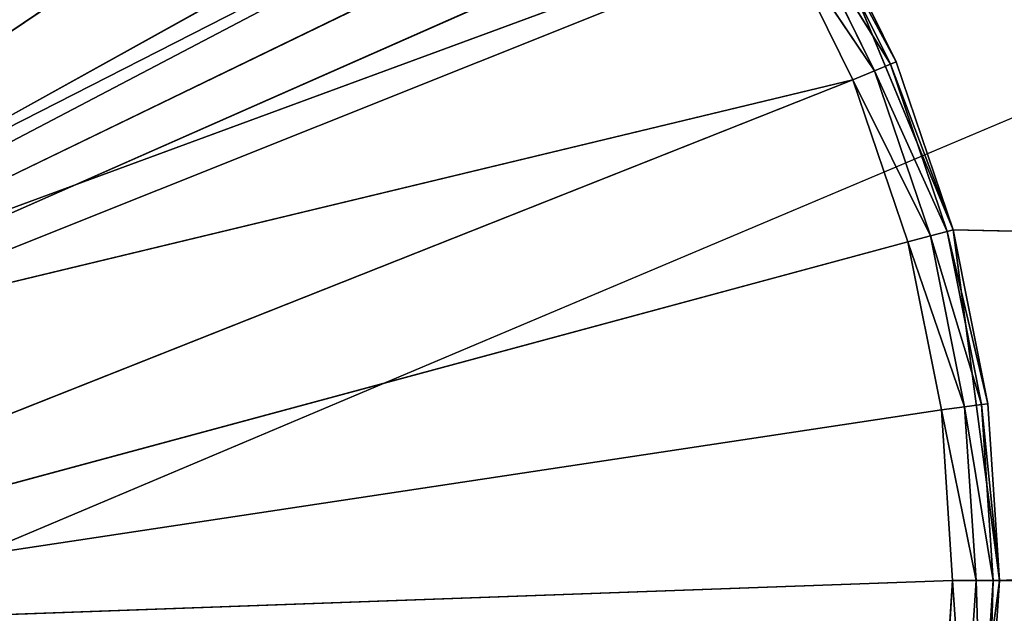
# Model space of a CAD drawing. Extents: x 14 to 217, y 27 to 186.
# Tile 330 of 656: x 68.9 to 71, y 79.83 to 81.1. Entities that reach past the tile are written whole.
import ezdxf

# ---------------------------------------------------------------- set-up
doc = ezdxf.new("R2010")
doc.units = 0
doc.header["$LTSCALE"] = 25.4
doc.layers.get('0').update_dxf_attribs({"color": 13, "linetype": 'CONTINUOUS'})

# ---------------------------------------------------------------- blocks, each defined once
blk = doc.blocks.new('PROFILE-RECESSED-T-CONNECT')
at = {"color": 0}
for p, q in [((57.9068, 4.5648, 105.2243), (57.6171, 4.5648, 104.5249)), ((57.6171, 4.5648, 104.5249), (57.7849, 1.6648, 104.8651)), ((57.6171, 4.5648, 104.5249), (57.7849, 1.6648, 104.8651)), ((57.9068, 4.5648, 105.2243), (57.6171, 4.5648, 104.5249)), ((57.9068, 4.5648, 105.2243), (57.7849, 1.6648, 104.8651)), ((57.9068, 4.5648, 105.2243), (57.7849, 1.6648, 104.8651)), ((57.9068, 4.5648, 106.7255), (58.0057, 4.5648, 105.9749)), ((58.0057, 4.5648, 105.9749), (57.9068, 4.5648, 105.2243)), ((57.9068, 4.5648, 105.2243), (68.7961, 4.5648, 105.4619)), ((57.9068, 4.5648, 105.2243), (68.7961, 4.5648, 105.4619)), ((57.9068, 4.5648, 105.2243), (57.9068, 1.6648, 105.2243)), ((57.9068, 4.5648, 105.2243), (57.9068, 1.6648, 105.2243)), ((57.9068, 4.5648, 105.2243), (57.9809, 1.6648, 105.5964)), ((57.9068, 4.5648, 105.2243), (57.9809, 1.6648, 105.5964)), ((58.0057, 4.5648, 105.9749), (57.9068, 4.5648, 105.2243)), ((57.9068, 4.5648, 106.7255), (58.0057, 4.5648, 105.9749)), ((58.0057, 4.5648, 105.9749), (57.9809, 1.6648, 105.5964)), ((58.0057, 4.5648, 105.9749), (57.9809, 1.6648, 105.5964)), ((58.0057, 4.5648, 105.9749), (57.9809, 1.6648, 106.3535)), ((58.0057, 4.5648, 105.9749), (57.9809, 1.6648, 106.3535)), ((58.0057, 4.5648, 105.9749), (68.7057, 4.5648, 105.9749)), ((58.0057, 4.5648, 105.9749), (68.7057, 4.5648, 105.9749)), ((58.0057, 4.5648, 105.9749), (68.7961, 4.5648, 105.4619)), ((58.0057, 4.5648, 105.9749), (68.7961, 4.5648, 105.4619)), ((58.0057, 4.5648, 105.9749), (58.0057, 1.6648, 105.9749)), ((58.0057, 4.5648, 105.9749), (58.0057, 1.6648, 105.9749)), ((84.0469, 2.0001, 94), (54.0549, 2.0001, 106)), ((83.8185, 2.0001, 92.852), (54.0549, 2.0001, 106)), ((84.0469, 2.0001, 94), (54.0549, 2.0001, 106)), ((83.8185, 2.0001, 92.852), (54.0549, 2.0001, 106)), ((82.1949, 2.0001, 91.2284), (54.0549, 2.0001, 106)), ((82.1949, 2.0001, 91.2284), (54.0549, 2.0001, 106)), ((57.7849, 1.6648, 104.8651), (57.6055, 1.6148, 104.5316)), ((57.7849, 1.6648, 104.8651), (57.6055, 1.6148, 104.5316)), ((57.7849, 1.6648, 104.8651), (57.6171, 1.6648, 104.5249)), ((57.7849, 1.6648, 104.8651), (57.6171, 1.6648, 104.5249)), ((57.7849, 1.6648, 104.8651), (57.7725, 1.6148, 104.8703)), ((57.7849, 1.6648, 104.8651), (57.7725, 1.6148, 104.8703)), ((57.9068, 1.6648, 105.2243), (57.7725, 1.6148, 104.8703)), ((57.9068, 1.6648, 105.2243), (57.7725, 1.6148, 104.8703)), ((57.9068, 1.6648, 105.2243), (57.7849, 1.6648, 104.8651)), ((57.9068, 1.6648, 105.2243), (57.7849, 1.6648, 104.8651)), ((57.9068, 1.6648, 105.2243), (57.8939, 1.6148, 105.2278)), ((57.9068, 1.6648, 105.2243), (57.8939, 1.6148, 105.2278)), ((57.9809, 1.6648, 105.5964), (57.8939, 1.6148, 105.2278)), ((57.9809, 1.6648, 105.5964), (57.8939, 1.6148, 105.2278)), ((57.9809, 1.6648, 105.5964), (57.9068, 1.6648, 105.2243)), ((57.9809, 1.6648, 105.5964), (57.9068, 1.6648, 105.2243)), ((57.9809, 1.6648, 105.5964), (57.9676, 1.6148, 105.5982)), ((57.9809, 1.6648, 105.5964), (57.9676, 1.6148, 105.5982)), ((58.0057, 1.6648, 105.9749), (57.9676, 1.6148, 105.5982)), ((58.0057, 1.6648, 105.9749), (57.9676, 1.6148, 105.5982)), ((58.0057, 1.6648, 105.9749), (57.9809, 1.6648, 105.5964)), ((57.9809, 1.6648, 106.3535), (58.0057, 1.6648, 105.9749)), ((58.0057, 1.6648, 105.9749), (57.9809, 1.6648, 105.5964)), ((57.9809, 1.6648, 106.3535), (58.0057, 1.6648, 105.9749)), ((57.9809, 1.6648, 106.3535), (57.9923, 1.6148, 105.9749)), ((57.9809, 1.6648, 106.3535), (57.9923, 1.6148, 105.9749)), ((58.0057, 1.6648, 105.9749), (57.9923, 1.6148, 105.9749)), ((58.0057, 1.6648, 105.9749), (57.9923, 1.6148, 105.9749)), ((57.7725, 1.6148, 104.8703), (57.5738, 1.5782, 104.5499)), ((57.7725, 1.6148, 104.8703), (57.5738, 1.5782, 104.5499)), ((57.7725, 1.6148, 104.8703), (57.6055, 1.6148, 104.5316)), ((57.7725, 1.6148, 104.8703), (57.6055, 1.6148, 104.5316)), ((57.7725, 1.6148, 104.8703), (57.7387, 1.5782, 104.8843)), ((57.7725, 1.6148, 104.8703), (57.7387, 1.5782, 104.8843)), ((57.8939, 1.6148, 105.2278), (57.7387, 1.5782, 104.8843)), ((57.8939, 1.6148, 105.2278), (57.7387, 1.5782, 104.8843)), ((57.8939, 1.6148, 105.2278), (57.7725, 1.6148, 104.8703)), ((57.8939, 1.6148, 105.2278), (57.7725, 1.6148, 104.8703)), ((57.8939, 1.6148, 105.2278), (57.8585, 1.5782, 105.2373)), ((57.8939, 1.6148, 105.2278), (57.8585, 1.5782, 105.2373)), ((57.9676, 1.6148, 105.5982), (57.8585, 1.5782, 105.2373)), ((57.9676, 1.6148, 105.5982), (57.8585, 1.5782, 105.2373)), ((57.9676, 1.6148, 105.5982), (57.8939, 1.6148, 105.2278)), ((57.9676, 1.6148, 105.5982), (57.8939, 1.6148, 105.2278)), ((57.9676, 1.6148, 105.5982), (57.9313, 1.5782, 105.6029)), ((57.9676, 1.6148, 105.5982), (57.9313, 1.5782, 105.6029)), ((57.9923, 1.6148, 105.9749), (57.9313, 1.5782, 105.6029)), ((57.9923, 1.6148, 105.9749), (57.9313, 1.5782, 105.6029)), ((57.9923, 1.6148, 105.9749), (57.9557, 1.5782, 105.9749)), ((57.9923, 1.6148, 105.9749), (57.9557, 1.5782, 105.9749)), ((57.9676, 1.6148, 106.3517), (57.9557, 1.5782, 105.9749)), ((57.9676, 1.6148, 106.3517), (57.9557, 1.5782, 105.9749)), ((57.9923, 1.6148, 105.9749), (57.9676, 1.6148, 105.5982)), ((57.9676, 1.6148, 106.3517), (57.9923, 1.6148, 105.9749)), ((57.9923, 1.6148, 105.9749), (57.9676, 1.6148, 105.5982)), ((57.9676, 1.6148, 106.3517), (57.9923, 1.6148, 105.9749)), ((57.5305, 1.5648, 104.5749), (54.6518, 1.5648, 105.635)), ((54.6518, 1.5648, 105.635), (57.327, 1.5648, 104.2704)), ((57.5305, 1.5648, 104.5749), (54.6518, 1.5648, 105.635)), ((57.6925, 1.5648, 104.9034), (54.6518, 1.5648, 105.635)), ((57.6925, 1.5648, 104.9034), (54.6518, 1.5648, 105.635)), ((57.0856, 1.5648, 103.995), (54.6518, 1.5648, 105.635)), ((57.0856, 1.5648, 103.995), (54.6518, 1.5648, 105.635)), ((54.6518, 1.5648, 105.635), (57.327, 1.5648, 104.2704)), ((57.9057, 1.5648, 105.9749), (54.6996, 1.5648, 106.0899)), ((54.6996, 1.5648, 106.0899), (57.8817, 1.5648, 105.6095)), ((57.6925, 1.5648, 104.9034), (54.6996, 1.5648, 106.0899)), ((57.6925, 1.5648, 104.9034), (54.6996, 1.5648, 106.0899)), ((57.8102, 1.5648, 105.2502), (54.6996, 1.5648, 106.0899)), ((57.8102, 1.5648, 105.2502), (54.6996, 1.5648, 106.0899)), ((54.6996, 1.5648, 106.0899), (57.8817, 1.5648, 105.6095)), ((57.9057, 1.5648, 105.9749), (54.6996, 1.5648, 106.0899)), ((57.7387, 1.5782, 104.8843), (57.5305, 1.5648, 104.5749)), ((57.7387, 1.5782, 104.8843), (57.5305, 1.5648, 104.5749)), ((57.5305, 1.5648, 104.5749), (57.6925, 1.5648, 104.9034)), ((57.5305, 1.5648, 104.5749), (57.6925, 1.5648, 104.9034)), ((57.7387, 1.5782, 104.8843), (57.5738, 1.5782, 104.5499)), ((57.7387, 1.5782, 104.8843), (57.5738, 1.5782, 104.5499)), ((57.7387, 1.5782, 104.8843), (57.6925, 1.5648, 104.9034)), ((57.7387, 1.5782, 104.8843), (57.6925, 1.5648, 104.9034)), ((57.8585, 1.5782, 105.2373), (57.6925, 1.5648, 104.9034)), ((57.8585, 1.5782, 105.2373), (57.6925, 1.5648, 104.9034)), ((57.6925, 1.5648, 104.9034), (57.8102, 1.5648, 105.2502)), ((57.6925, 1.5648, 104.9034), (57.8102, 1.5648, 105.2502)), ((57.8585, 1.5782, 105.2373), (57.7387, 1.5782, 104.8843)), ((57.8585, 1.5782, 105.2373), (57.7387, 1.5782, 104.8843)), ((57.8585, 1.5782, 105.2373), (57.8102, 1.5648, 105.2502)), ((57.8585, 1.5782, 105.2373), (57.8102, 1.5648, 105.2502)), ((57.9313, 1.5782, 105.6029), (57.8102, 1.5648, 105.2502)), ((57.9313, 1.5782, 105.6029), (57.8102, 1.5648, 105.2502)), ((57.8102, 1.5648, 105.2502), (57.8817, 1.5648, 105.6095)), ((57.8102, 1.5648, 105.2502), (57.8817, 1.5648, 105.6095)), ((57.9313, 1.5782, 105.6029), (57.8585, 1.5782, 105.2373)), ((57.9313, 1.5782, 105.6029), (57.8585, 1.5782, 105.2373)), ((57.9313, 1.5782, 105.6029), (57.8817, 1.5648, 105.6095)), ((57.9313, 1.5782, 105.6029), (57.8817, 1.5648, 105.6095)), ((57.9557, 1.5782, 105.9749), (57.8817, 1.5648, 105.6095)), ((57.9557, 1.5782, 105.9749), (57.8817, 1.5648, 105.6095)), ((57.8817, 1.5648, 105.6095), (57.9057, 1.5648, 105.9749)), ((57.9057, 1.5648, 105.9749), (57.8817, 1.5648, 106.3404)), ((57.8817, 1.5648, 105.6095), (57.9057, 1.5648, 105.9749)), ((57.9057, 1.5648, 105.9749), (57.8817, 1.5648, 106.3404)), ((57.9557, 1.5782, 105.9749), (57.9057, 1.5648, 105.9749)), ((57.9557, 1.5782, 105.9749), (57.9057, 1.5648, 105.9749)), ((57.9313, 1.5782, 106.3469), (57.9057, 1.5648, 105.9749)), ((57.9313, 1.5782, 106.3469), (57.9057, 1.5648, 105.9749)), ((57.9557, 1.5782, 105.9749), (57.9313, 1.5782, 105.6029)), ((57.9313, 1.5782, 106.3469), (57.9557, 1.5782, 105.9749)), ((57.9557, 1.5782, 105.9749), (57.9313, 1.5782, 105.6029)), ((57.9313, 1.5782, 106.3469), (57.9557, 1.5782, 105.9749)), ((84.0469, 0.8001, 94), (53.8539, 0.8001, 106.75)), ((84.0469, 0.8001, 94), (53.8539, 0.8001, 106.75)), ((82.1949, 0.8001, 91.2284), (54.0549, 0.8001, 106)), ((54.0549, 0.8001, 106), (81.0469, 0.8001, 91)), ((82.1949, 0.8001, 91.2284), (54.0549, 0.8001, 106)), ((83.1682, 0.8001, 91.8787), (54.0549, 0.8001, 106)), ((83.8185, 0.8001, 92.852), (54.0549, 0.8001, 106)), ((83.1682, 0.8001, 91.8787), (54.0549, 0.8001, 106)), ((83.8185, 0.8001, 92.852), (54.0549, 0.8001, 106)), ((84.0469, 0.8001, 94), (54.0549, 0.8001, 106)), ((84.0469, 0.8001, 94), (54.0549, 0.8001, 106)), ((54.0549, 0.8001, 106), (81.0469, 0.8001, 91))]:
    blk.add_line(p, q, dxfattribs=at)
mesh = blk.add_polyface(dxfattribs=at)
corners = [(60.5549, 18.1651, 136), (40.0492, 18.1651, 95.4328), (21.0626, 18.1651, 116.5337)]
mesh.append_faces([[corners[k] for k in face] for face in [(0, 1, 2)]], dxfattribs={"color": 0})
mesh = blk.add_polyface(dxfattribs=at)
corners = [(60.5549, 18.1651, 136), (40.6854, 18.1651, 96.191), (40.0492, 18.1651, 95.4328)]
mesh.append_faces([[corners[k] for k in face] for face in [(0, 1, 2)]], dxfattribs={"color": 0})
mesh = blk.add_polyface(dxfattribs=at)
corners = [(60.5549, 18.1651, 136), (41.5426, 18.1651, 96.6859), (40.6854, 18.1651, 96.191)]
mesh.append_faces([[corners[k] for k in face] for face in [(0, 1, 2)]], dxfattribs={"color": 0})
mesh = blk.add_polyface(dxfattribs=at)
corners = [(60.5549, 18.1651, 136), (42.5173, 18.1651, 96.8578), (41.5426, 18.1651, 96.6859)]
mesh.append_faces([[corners[k] for k in face] for face in [(0, 1, 2)]], dxfattribs={"color": 0})
mesh = blk.add_polyface(dxfattribs=at)
corners = [(60.5549, 18.1651, 136), (43.4921, 18.1651, 96.6859), (42.5173, 18.1651, 96.8578)]
mesh.append_faces([[corners[k] for k in face] for face in [(0, 1, 2)]], dxfattribs={"color": 0})
mesh = blk.add_polyface(dxfattribs=at)
corners = [(60.5549, 18.1651, 136), (44.3493, 18.1651, 96.191), (43.4921, 18.1651, 96.6859)]
mesh.append_faces([[corners[k] for k in face] for face in [(0, 1, 2)]], dxfattribs={"color": 0})
mesh = blk.add_polyface(dxfattribs=at)
corners = [(60.5549, 18.1651, 136), (44.9855, 18.1651, 95.4328), (44.3493, 18.1651, 96.191)]
mesh.append_faces([[corners[k] for k in face] for face in [(0, 1, 2)]], dxfattribs={"color": 0})
mesh = blk.add_polyface(dxfattribs=at)
corners = [(60.5549, 18.1651, 136), (45.324, 18.1651, 94.5027), (44.9855, 18.1651, 95.4328)]
mesh.append_faces([[corners[k] for k in face] for face in [(0, 1, 2)]], dxfattribs={"color": 0})
mesh = blk.add_polyface(dxfattribs=at)
corners = [(60.5549, 18.1651, 136), (60.5549, 18.1651, 76), (45.324, 18.1651, 93.5129)]
mesh.append_faces([[corners[k] for k in face] for face in [(0, 1, 2)]], dxfattribs={"color": 0})
mesh = blk.add_polyface(dxfattribs=at)
corners = [(60.5549, 18.1651, 136), (45.324, 18.1651, 93.5129), (45.324, 18.1651, 94.5027)]
mesh.append_faces([[corners[k] for k in face] for face in [(0, 1, 2)]], dxfattribs={"color": 0})
mesh = blk.add_polyface(dxfattribs=at)
corners = [(49.1057, 16.7624, 110.9118), (66.63, 16.7624, 106.3929), (49.1057, 16.7624, 101.038)]
mesh.append_faces([[corners[k] for k in face] for face in [(0, 1, 2)]], dxfattribs={"color": 0})
mesh = blk.add_polyface(dxfattribs=at)
corners = [(66.63, 16.7624, 106.3929), (66.63, 16.7624, 105.557), (49.1057, 16.7624, 101.038)]
mesh.append_faces([[corners[k] for k in face] for face in [(0, 1, 2)]], dxfattribs={"color": 0})
mesh = blk.add_polyface(dxfattribs=at)
corners = [(66.63, 16.7624, 105.557), (66.8228, 16.7624, 104.7437), (49.1057, 16.7624, 101.038)]
mesh.append_faces([[corners[k] for k in face] for face in [(0, 1, 2)]], dxfattribs={"color": 0})
mesh = blk.add_polyface(dxfattribs=at)
corners = [(60.5549, 16.1651, 136), (48.0931, 16.1651, 94.555), (60.5549, 16.1651, 76)]
mesh.append_faces([[corners[k] for k in face] for face in [(0, 1, 2)]], dxfattribs={"color": 0})
mesh = blk.add_polyface(dxfattribs=at)
corners = [(60.5549, 16.1651, 136), (48.0931, 16.1651, 117.6395), (48.0931, 16.1651, 94.555)]
mesh.append_faces([[corners[k] for k in face] for face in [(0, 1, 2)]], dxfattribs={"color": 0})
mesh = blk.add_polyface(dxfattribs=at)
corners = [(68.7961, 4.5648, 105.4619), (49.048, 4.5648, 97.9749), (69.0566, 4.5648, 105.0107)]
mesh.append_faces([[corners[k] for k in face] for face in [(0, 1, 2)]], dxfattribs={"color": 0})
mesh = blk.add_polyface(dxfattribs=at)
corners = [(69.0566, 4.5648, 105.0107), (49.048, 4.5648, 97.9749), (69.4557, 4.5648, 104.6759)]
mesh.append_faces([[corners[k] for k in face] for face in [(0, 1, 2)]], dxfattribs={"color": 0})
mesh = blk.add_polyface(dxfattribs=at)
corners = [(68.7961, 4.5648, 105.4619), (56.5557, 4.5648, 103.4635), (49.048, 4.5648, 97.9749)]
mesh.append_faces([[corners[k] for k in face] for face in [(0, 1, 2)]], dxfattribs={"color": 0})
mesh = blk.add_polyface(dxfattribs=at)
corners = [(68.7961, 4.5648, 105.4619), (57.1563, 4.5648, 103.9243), (56.5557, 4.5648, 103.4635)]
mesh.append_faces([[corners[k] for k in face] for face in [(0, 1, 2)]], dxfattribs={"color": 0})
mesh = blk.add_polyface(dxfattribs=at)
corners = [(68.7961, 4.5648, 105.4619), (57.6171, 4.5648, 104.5249), (57.1563, 4.5648, 103.9243)]
mesh.append_faces([[corners[k] for k in face] for face in [(0, 1, 2)]], dxfattribs={"color": 0})
mesh = blk.add_polyface(dxfattribs=at)
corners = [(68.7961, 4.5648, 105.4619), (57.9068, 4.5648, 105.2243), (57.6171, 4.5648, 104.5249)]
mesh.append_faces([[corners[k] for k in face] for face in [(0, 1, 2)]], dxfattribs={"color": 0})
mesh = blk.add_polyface(dxfattribs=at)
corners = [(57.6171, 4.5648, 104.5249), (57.7849, 1.6648, 104.8651), (57.6171, 1.6648, 104.5249)]
mesh.append_faces([[corners[k] for k in face] for face in [(0, 1, 2)]], dxfattribs={"color": 0})
mesh = blk.add_polyface(dxfattribs=at)
corners = [(57.9068, 4.5648, 105.2243), (57.7849, 1.6648, 104.8651), (57.6171, 4.5648, 104.5249)]
mesh.append_faces([[corners[k] for k in face] for face in [(0, 1, 2)]], dxfattribs={"color": 0})
mesh = blk.add_polyface(dxfattribs=at)
corners = [(57.9068, 4.5648, 105.2243), (57.9068, 1.6648, 105.2243), (57.7849, 1.6648, 104.8651)]
mesh.append_faces([[corners[k] for k in face] for face in [(0, 1, 2)]], dxfattribs={"color": 0})
mesh = blk.add_polyface(dxfattribs=at)
corners = [(57.9068, 4.5648, 106.7255), (68.7057, 4.5648, 105.9749), (68.7961, 4.5648, 106.488)]
mesh.append_faces([[corners[k] for k in face] for face in [(0, 1, 2)]], dxfattribs={"color": 0})
mesh = blk.add_polyface(dxfattribs=at)
corners = [(57.9068, 4.5648, 106.7255), (58.0057, 4.5648, 105.9749), (68.7057, 4.5648, 105.9749)]
mesh.append_faces([[corners[k] for k in face] for face in [(0, 1, 2)]], dxfattribs={"color": 0})
mesh = blk.add_polyface(dxfattribs=at)
corners = [(58.0057, 4.5648, 105.9749), (57.9068, 4.5648, 105.2243), (68.7961, 4.5648, 105.4619)]
mesh.append_faces([[corners[k] for k in face] for face in [(0, 1, 2)]], dxfattribs={"color": 0})
mesh = blk.add_polyface(dxfattribs=at)
corners = [(57.9068, 4.5648, 105.2243), (57.9809, 1.6648, 105.5964), (57.9068, 1.6648, 105.2243)]
mesh.append_faces([[corners[k] for k in face] for face in [(0, 1, 2)]], dxfattribs={"color": 0})
mesh = blk.add_polyface(dxfattribs=at)
corners = [(58.0057, 4.5648, 105.9749), (57.9809, 1.6648, 105.5964), (57.9068, 4.5648, 105.2243)]
mesh.append_faces([[corners[k] for k in face] for face in [(0, 1, 2)]], dxfattribs={"color": 0})
mesh = blk.add_polyface(dxfattribs=at)
corners = [(57.9068, 4.5648, 106.7255), (57.9809, 1.6648, 106.3535), (58.0057, 4.5648, 105.9749)]
mesh.append_faces([[corners[k] for k in face] for face in [(0, 1, 2)]], dxfattribs={"color": 0})
mesh = blk.add_polyface(dxfattribs=at)
corners = [(58.0057, 4.5648, 105.9749), (58.0057, 1.6648, 105.9749), (57.9809, 1.6648, 105.5964)]
mesh.append_faces([[corners[k] for k in face] for face in [(0, 1, 2)]], dxfattribs={"color": 0})
mesh = blk.add_polyface(dxfattribs=at)
corners = [(58.0057, 4.5648, 105.9749), (57.9809, 1.6648, 106.3535), (58.0057, 1.6648, 105.9749)]
mesh.append_faces([[corners[k] for k in face] for face in [(0, 1, 2)]], dxfattribs={"color": 0})
mesh = blk.add_polyface(dxfattribs=at)
corners = [(58.0057, 4.5648, 105.9749), (68.7961, 4.5648, 105.4619), (68.7057, 4.5648, 105.9749)]
mesh.append_faces([[corners[k] for k in face] for face in [(0, 1, 2)]], dxfattribs={"color": 0})
mesh = blk.add_polyface(dxfattribs=at)
corners = [(53.8539, 2.0001, 105.25), (81.0469, 2.0001, 91), (53.3049, 2.0001, 104.701)]
mesh.append_faces([[corners[k] for k in face] for face in [(0, 1, 2)]], dxfattribs={"color": 0})
mesh = blk.add_polyface(dxfattribs=at)
corners = [(84.0469, 2.0001, 118), (54.0549, 2.0001, 106), (53.8539, 2.0001, 106.75)]
mesh.append_faces([[corners[k] for k in face] for face in [(0, 1, 2)]], dxfattribs={"color": 0})
mesh = blk.add_polyface(dxfattribs=at)
corners = [(54.0549, 2.0001, 106), (82.1949, 2.0001, 91.2284), (53.8539, 2.0001, 105.25)]
mesh.append_faces([[corners[k] for k in face] for face in [(0, 1, 2)]], dxfattribs={"color": 0})
mesh = blk.add_polyface(dxfattribs=at)
corners = [(53.8539, 2.0001, 105.25), (82.1949, 2.0001, 91.2284), (81.0469, 2.0001, 91)]
mesh.append_faces([[corners[k] for k in face] for face in [(0, 1, 2)]], dxfattribs={"color": 0})
mesh = blk.add_polyface(dxfattribs=at)
corners = [(84.0469, 2.0001, 118), (84.0469, 2.0001, 94), (54.0549, 2.0001, 106)]
mesh.append_faces([[corners[k] for k in face] for face in [(0, 1, 2)]], dxfattribs={"color": 0})
mesh = blk.add_polyface(dxfattribs=at)
corners = [(54.0549, 2.0001, 106), (84.0469, 2.0001, 94), (83.8185, 2.0001, 92.852)]
mesh.append_faces([[corners[k] for k in face] for face in [(0, 1, 2)]], dxfattribs={"color": 0})
mesh = blk.add_polyface(dxfattribs=at)
corners = [(54.0549, 2.0001, 106), (83.8185, 2.0001, 92.852), (82.1949, 2.0001, 91.2284)]
mesh.append_faces([[corners[k] for k in face] for face in [(0, 1, 2)]], dxfattribs={"color": 0})
mesh = blk.add_polyface(dxfattribs=at)
corners = [(57.7849, 1.6648, 104.8651), (57.6055, 1.6148, 104.5316), (57.6171, 1.6648, 104.5249)]
mesh.append_faces([[corners[k] for k in face] for face in [(0, 1, 2)]], dxfattribs={"color": 0})
mesh = blk.add_polyface(dxfattribs=at)
corners = [(57.7849, 1.6648, 104.8651), (57.7725, 1.6148, 104.8703), (57.6055, 1.6148, 104.5316)]
mesh.append_faces([[corners[k] for k in face] for face in [(0, 1, 2)]], dxfattribs={"color": 0})
mesh = blk.add_polyface(dxfattribs=at)
corners = [(57.9068, 1.6648, 105.2243), (57.7725, 1.6148, 104.8703), (57.7849, 1.6648, 104.8651)]
mesh.append_faces([[corners[k] for k in face] for face in [(0, 1, 2)]], dxfattribs={"color": 0})
mesh = blk.add_polyface(dxfattribs=at)
corners = [(57.9068, 1.6648, 105.2243), (57.8939, 1.6148, 105.2278), (57.7725, 1.6148, 104.8703)]
mesh.append_faces([[corners[k] for k in face] for face in [(0, 1, 2)]], dxfattribs={"color": 0})
mesh = blk.add_polyface(dxfattribs=at)
corners = [(57.9809, 1.6648, 105.5964), (57.8939, 1.6148, 105.2278), (57.9068, 1.6648, 105.2243)]
mesh.append_faces([[corners[k] for k in face] for face in [(0, 1, 2)]], dxfattribs={"color": 0})
mesh = blk.add_polyface(dxfattribs=at)
corners = [(57.9809, 1.6648, 105.5964), (57.9676, 1.6148, 105.5982), (57.8939, 1.6148, 105.2278)]
mesh.append_faces([[corners[k] for k in face] for face in [(0, 1, 2)]], dxfattribs={"color": 0})
mesh = blk.add_polyface(dxfattribs=at)
corners = [(58.0057, 1.6648, 105.9749), (57.9676, 1.6148, 105.5982), (57.9809, 1.6648, 105.5964)]
mesh.append_faces([[corners[k] for k in face] for face in [(0, 1, 2)]], dxfattribs={"color": 0})
mesh = blk.add_polyface(dxfattribs=at)
corners = [(58.0057, 1.6648, 105.9749), (57.9923, 1.6148, 105.9749), (57.9676, 1.6148, 105.5982)]
mesh.append_faces([[corners[k] for k in face] for face in [(0, 1, 2)]], dxfattribs={"color": 0})
mesh = blk.add_polyface(dxfattribs=at)
corners = [(57.9809, 1.6648, 106.3535), (57.9676, 1.6148, 106.3517), (57.9923, 1.6148, 105.9749)]
mesh.append_faces([[corners[k] for k in face] for face in [(0, 1, 2)]], dxfattribs={"color": 0})
mesh = blk.add_polyface(dxfattribs=at)
corners = [(57.9809, 1.6648, 106.3535), (57.9923, 1.6148, 105.9749), (58.0057, 1.6648, 105.9749)]
mesh.append_faces([[corners[k] for k in face] for face in [(0, 1, 2)]], dxfattribs={"color": 0})
mesh = blk.add_polyface(dxfattribs=at)
corners = [(57.7725, 1.6148, 104.8703), (57.5738, 1.5782, 104.5499), (57.6055, 1.6148, 104.5316)]
mesh.append_faces([[corners[k] for k in face] for face in [(0, 1, 2)]], dxfattribs={"color": 0})
mesh = blk.add_polyface(dxfattribs=at)
corners = [(57.7387, 1.5782, 104.8843), (57.5738, 1.5782, 104.5499), (57.7725, 1.6148, 104.8703)]
mesh.append_faces([[corners[k] for k in face] for face in [(0, 1, 2)]], dxfattribs={"color": 0})
mesh = blk.add_polyface(dxfattribs=at)
corners = [(57.8939, 1.6148, 105.2278), (57.7387, 1.5782, 104.8843), (57.7725, 1.6148, 104.8703)]
mesh.append_faces([[corners[k] for k in face] for face in [(0, 1, 2)]], dxfattribs={"color": 0})
mesh = blk.add_polyface(dxfattribs=at)
corners = [(57.8585, 1.5782, 105.2373), (57.7387, 1.5782, 104.8843), (57.8939, 1.6148, 105.2278)]
mesh.append_faces([[corners[k] for k in face] for face in [(0, 1, 2)]], dxfattribs={"color": 0})
mesh = blk.add_polyface(dxfattribs=at)
corners = [(57.9676, 1.6148, 105.5982), (57.8585, 1.5782, 105.2373), (57.8939, 1.6148, 105.2278)]
mesh.append_faces([[corners[k] for k in face] for face in [(0, 1, 2)]], dxfattribs={"color": 0})
mesh = blk.add_polyface(dxfattribs=at)
corners = [(57.9313, 1.5782, 105.6029), (57.8585, 1.5782, 105.2373), (57.9676, 1.6148, 105.5982)]
mesh.append_faces([[corners[k] for k in face] for face in [(0, 1, 2)]], dxfattribs={"color": 0})
mesh = blk.add_polyface(dxfattribs=at)
corners = [(57.9923, 1.6148, 105.9749), (57.9313, 1.5782, 105.6029), (57.9676, 1.6148, 105.5982)]
mesh.append_faces([[corners[k] for k in face] for face in [(0, 1, 2)]], dxfattribs={"color": 0})
mesh = blk.add_polyface(dxfattribs=at)
corners = [(57.9923, 1.6148, 105.9749), (57.9557, 1.5782, 105.9749), (57.9313, 1.5782, 105.6029)]
mesh.append_faces([[corners[k] for k in face] for face in [(0, 1, 2)]], dxfattribs={"color": 0})
mesh = blk.add_polyface(dxfattribs=at)
corners = [(57.9676, 1.6148, 106.3517), (57.9313, 1.5782, 106.3469), (57.9557, 1.5782, 105.9749)]
mesh.append_faces([[corners[k] for k in face] for face in [(0, 1, 2)]], dxfattribs={"color": 0})
mesh = blk.add_polyface(dxfattribs=at)
corners = [(57.9676, 1.6148, 106.3517), (57.9557, 1.5782, 105.9749), (57.9923, 1.6148, 105.9749)]
mesh.append_faces([[corners[k] for k in face] for face in [(0, 1, 2)]], dxfattribs={"color": 0})
mesh = blk.add_polyface(dxfattribs=at)
corners = [(54.4231, 1.5648, 105.2389), (55.8304, 1.5648, 103.2703), (56.1772, 1.5648, 103.3881)]
mesh.append_faces([[corners[k] for k in face] for face in [(0, 1, 2)]], dxfattribs={"color": 0})
mesh = blk.add_polyface(dxfattribs=at)
corners = [(54.4231, 1.5648, 105.2389), (56.1772, 1.5648, 103.3881), (56.5057, 1.5648, 103.5501)]
mesh.append_faces([[corners[k] for k in face] for face in [(0, 1, 2)]], dxfattribs={"color": 0})
mesh = blk.add_polyface(dxfattribs=at)
corners = [(54.4231, 1.5648, 105.2389), (56.5057, 1.5648, 103.5501), (56.8102, 1.5648, 103.7535)]
mesh.append_faces([[corners[k] for k in face] for face in [(0, 1, 2)]], dxfattribs={"color": 0})
mesh = blk.add_polyface(dxfattribs=at)
corners = [(54.6518, 1.5648, 105.635), (54.4231, 1.5648, 105.2389), (56.8102, 1.5648, 103.7535)]
mesh.append_faces([[corners[k] for k in face] for face in [(0, 1, 2)]], dxfattribs={"color": 0})
mesh = blk.add_polyface(dxfattribs=at)
corners = [(54.6518, 1.5648, 105.635), (57.327, 1.5648, 104.2704), (57.5305, 1.5648, 104.5749)]
mesh.append_faces([[corners[k] for k in face] for face in [(0, 1, 2)]], dxfattribs={"color": 0})
mesh = blk.add_polyface(dxfattribs=at)
corners = [(54.6518, 1.5648, 105.635), (57.5305, 1.5648, 104.5749), (57.6925, 1.5648, 104.9034)]
mesh.append_faces([[corners[k] for k in face] for face in [(0, 1, 2)]], dxfattribs={"color": 0})
mesh = blk.add_polyface(dxfattribs=at)
corners = [(54.6996, 1.5648, 106.0899), (54.6518, 1.5648, 105.635), (57.6925, 1.5648, 104.9034)]
mesh.append_faces([[corners[k] for k in face] for face in [(0, 1, 2)]], dxfattribs={"color": 0})
mesh = blk.add_polyface(dxfattribs=at)
corners = [(54.6518, 1.5648, 105.635), (56.8102, 1.5648, 103.7535), (57.0856, 1.5648, 103.995)]
mesh.append_faces([[corners[k] for k in face] for face in [(0, 1, 2)]], dxfattribs={"color": 0})
mesh = blk.add_polyface(dxfattribs=at)
corners = [(54.6518, 1.5648, 105.635), (57.0856, 1.5648, 103.995), (57.327, 1.5648, 104.2704)]
mesh.append_faces([[corners[k] for k in face] for face in [(0, 1, 2)]], dxfattribs={"color": 0})
mesh = blk.add_polyface(dxfattribs=at)
corners = [(54.6996, 1.5648, 106.0899), (57.8817, 1.5648, 105.6095), (57.9057, 1.5648, 105.9749)]
mesh.append_faces([[corners[k] for k in face] for face in [(0, 1, 2)]], dxfattribs={"color": 0})
mesh = blk.add_polyface(dxfattribs=at)
corners = [(54.6996, 1.5648, 106.0899), (57.6925, 1.5648, 104.9034), (57.8102, 1.5648, 105.2502)]
mesh.append_faces([[corners[k] for k in face] for face in [(0, 1, 2)]], dxfattribs={"color": 0})
mesh = blk.add_polyface(dxfattribs=at)
corners = [(54.6996, 1.5648, 106.0899), (57.8102, 1.5648, 105.2502), (57.8817, 1.5648, 105.6095)]
mesh.append_faces([[corners[k] for k in face] for face in [(0, 1, 2)]], dxfattribs={"color": 0})
mesh = blk.add_polyface(dxfattribs=at)
corners = [(57.8817, 1.5648, 106.3404), (54.6996, 1.5648, 106.0899), (57.9057, 1.5648, 105.9749)]
mesh.append_faces([[corners[k] for k in face] for face in [(0, 1, 2)]], dxfattribs={"color": 0})
mesh = blk.add_polyface(dxfattribs=at)
corners = [(57.7387, 1.5782, 104.8843), (57.5305, 1.5648, 104.5749), (57.5738, 1.5782, 104.5499)]
mesh.append_faces([[corners[k] for k in face] for face in [(0, 1, 2)]], dxfattribs={"color": 0})
mesh = blk.add_polyface(dxfattribs=at)
corners = [(57.6925, 1.5648, 104.9034), (57.5305, 1.5648, 104.5749), (57.7387, 1.5782, 104.8843)]
mesh.append_faces([[corners[k] for k in face] for face in [(0, 1, 2)]], dxfattribs={"color": 0})
mesh = blk.add_polyface(dxfattribs=at)
corners = [(57.8585, 1.5782, 105.2373), (57.6925, 1.5648, 104.9034), (57.7387, 1.5782, 104.8843)]
mesh.append_faces([[corners[k] for k in face] for face in [(0, 1, 2)]], dxfattribs={"color": 0})
mesh = blk.add_polyface(dxfattribs=at)
corners = [(57.8102, 1.5648, 105.2502), (57.6925, 1.5648, 104.9034), (57.8585, 1.5782, 105.2373)]
mesh.append_faces([[corners[k] for k in face] for face in [(0, 1, 2)]], dxfattribs={"color": 0})
mesh = blk.add_polyface(dxfattribs=at)
corners = [(57.9313, 1.5782, 105.6029), (57.8102, 1.5648, 105.2502), (57.8585, 1.5782, 105.2373)]
mesh.append_faces([[corners[k] for k in face] for face in [(0, 1, 2)]], dxfattribs={"color": 0})
mesh = blk.add_polyface(dxfattribs=at)
corners = [(57.8817, 1.5648, 105.6095), (57.8102, 1.5648, 105.2502), (57.9313, 1.5782, 105.6029)]
mesh.append_faces([[corners[k] for k in face] for face in [(0, 1, 2)]], dxfattribs={"color": 0})
mesh = blk.add_polyface(dxfattribs=at)
corners = [(57.9557, 1.5782, 105.9749), (57.8817, 1.5648, 105.6095), (57.9313, 1.5782, 105.6029)]
mesh.append_faces([[corners[k] for k in face] for face in [(0, 1, 2)]], dxfattribs={"color": 0})
mesh = blk.add_polyface(dxfattribs=at)
corners = [(57.9057, 1.5648, 105.9749), (57.8817, 1.5648, 105.6095), (57.9557, 1.5782, 105.9749)]
mesh.append_faces([[corners[k] for k in face] for face in [(0, 1, 2)]], dxfattribs={"color": 0})
mesh = blk.add_polyface(dxfattribs=at)
corners = [(57.9313, 1.5782, 106.3469), (57.8817, 1.5648, 106.3404), (57.9057, 1.5648, 105.9749)]
mesh.append_faces([[corners[k] for k in face] for face in [(0, 1, 2)]], dxfattribs={"color": 0})
mesh = blk.add_polyface(dxfattribs=at)
corners = [(57.9313, 1.5782, 106.3469), (57.9057, 1.5648, 105.9749), (57.9557, 1.5782, 105.9749)]
mesh.append_faces([[corners[k] for k in face] for face in [(0, 1, 2)]], dxfattribs={"color": 0})
mesh = blk.add_polyface(dxfattribs=at)
corners = [(53.8539, 0.8001, 105.25), (53.3049, 0.8001, 104.701), (81.0469, 0.8001, 91)]
mesh.append_faces([[corners[k] for k in face] for face in [(0, 1, 2)]], dxfattribs={"color": 0})
mesh = blk.add_polyface(dxfattribs=at)
corners = [(53.8539, 0.8001, 106.75), (54.0549, 0.8001, 106), (84.0469, 0.8001, 94)]
mesh.append_faces([[corners[k] for k in face] for face in [(0, 1, 2)]], dxfattribs={"color": 0})
mesh = blk.add_polyface(dxfattribs=at)
corners = [(84.0469, 0.8001, 118), (53.8539, 0.8001, 106.75), (84.0469, 0.8001, 94)]
mesh.append_faces([[corners[k] for k in face] for face in [(0, 1, 2)]], dxfattribs={"color": 0})
mesh = blk.add_polyface(dxfattribs=at)
corners = [(54.0549, 0.8001, 106), (53.8539, 0.8001, 105.25), (81.0469, 0.8001, 91)]
mesh.append_faces([[corners[k] for k in face] for face in [(0, 1, 2)]], dxfattribs={"color": 0})
mesh = blk.add_polyface(dxfattribs=at)
corners = [(54.0549, 0.8001, 106), (81.0469, 0.8001, 91), (82.1949, 0.8001, 91.2284)]
mesh.append_faces([[corners[k] for k in face] for face in [(0, 1, 2)]], dxfattribs={"color": 0})
mesh = blk.add_polyface(dxfattribs=at)
corners = [(54.0549, 0.8001, 106), (82.1949, 0.8001, 91.2284), (83.1682, 0.8001, 91.8787)]
mesh.append_faces([[corners[k] for k in face] for face in [(0, 1, 2)]], dxfattribs={"color": 0})
mesh = blk.add_polyface(dxfattribs=at)
corners = [(54.0549, 0.8001, 106), (83.1682, 0.8001, 91.8787), (83.8185, 0.8001, 92.852)]
mesh.append_faces([[corners[k] for k in face] for face in [(0, 1, 2)]], dxfattribs={"color": 0})
mesh = blk.add_polyface(dxfattribs=at)
corners = [(54.0549, 0.8001, 106), (83.8185, 0.8001, 92.852), (84.0469, 0.8001, 94)]
mesh.append_faces([[corners[k] for k in face] for face in [(0, 1, 2)]], dxfattribs={"color": 0})

msp = doc.modelspace()

# ---------------------------------------------------------------- block references
at = {"color": 7, "extrusion": (0, -1, -3.33067e-16)}
msp.add_blockref('PROFILE-RECESSED-T-CONNECT', (12.9862, -56.4217, -185.8719), dxfattribs=at)

doc.saveas('drawing.dxf')
